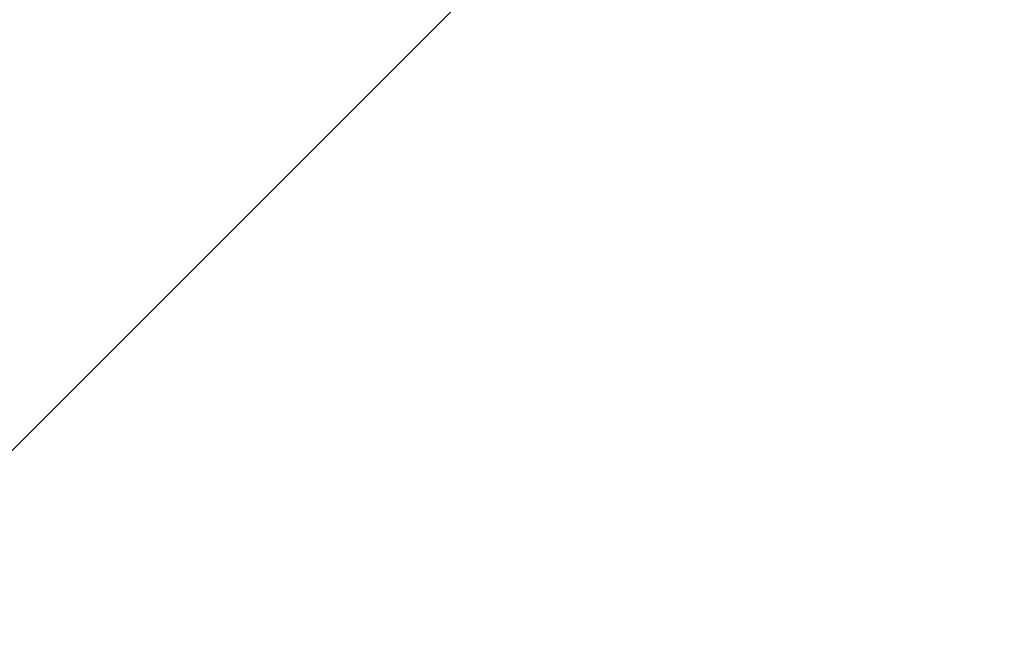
# Model space of a CAD drawing. Header units: millimetres. Extents: x -57642 to 5082813, y -177084 to 58112.
# Tile 682 of 1056: x 51520 to 51562, y -38489 to -38463. Entities that reach past the tile are written whole.
import ezdxf

# ---------------------------------------------------------------- set-up
doc = ezdxf.new("R2010")
doc.units = ezdxf.units.MM
doc.layers.add('Bemaßung', color=7, linetype='Continuous', lineweight=9)
doc.dimstyles.new('DIN', dxfattribs={"dimtxt": 2.5, "dimasz": 2.5, "dimexe": 1.25, "dimexo": 0.625, "dimtad": 1, "dimtih": 1, "dimdec": 4, "dimdsep": 46, "dimlunit": 6, "dimtxsty": 'Standard', "dimcen": 2.5, "dimadec": 0, "dimazin": 0, "dimtfac": 1, "dimtdec": 4, "dimtmove": 0, "dimatfit": 3, "dimfxl": 0, "dimtvp": 1, "dimtolj": 1, "dimtzin": 0, "dimarcsym": 0})

# ---------------------------------------------------------------- blocks, each defined once
blk = doc.blocks.new('_Oblique')
at = {"color": 0, "linetype": 'ByBlock', "lineweight": -2}
blk.add_line((-0.5, -0.5), (0.5, 0.5), dxfattribs=at)
blk = doc.blocks.new('*D709')
at = {"layer": 'Bemaßung', "color": 0, "lineweight": -2, "transparency": 16777216}
for p, q in [((52078.085, -38513.004), (52659.25, -38513.004)), ((52534.25, -45843.264), (52534.25, -38513.004)), ((52143.085, -45843.264), (52659.25, -45843.264))]:
    blk.add_line(p, q, dxfattribs=at)
at = {"layer": 'DEFPOINTS', "color": 0, "transparency": 16777216}
for p in [(51378.085, -38513.004), (52534.25, -38513.004), (51443.085, -45843.264)]:
    blk.add_point(p, dxfattribs=at)
at = {"layer": 'Bemaßung', "color": 0, "lineweight": -2, "transparency": 16777216, "xscale": 200, "yscale": 200, "zscale": 200}
for p, rotation in [((52534.25, -38513.004), 90), ((52534.25, -45843.264), 270)]:
    blk.add_blockref('_Oblique', p, dxfattribs=dict(at, rotation=rotation))
at = {"layer": 'Bemaßung', "color": 0, "transparency": 16777216, "insert": (52334.25, -42178.134), "char_height": 200, "attachment_point": 5, "rotation": 90}
blk.add_mtext('\\A1;7.333', dxfattribs=at)

msp = doc.modelspace()

# ---------------------------------------------------------------- hatches: boundary and pattern name
at = {"lineweight": 13}
h = msp.add_hatch(dxfattribs=at)
h.set_pattern_fill('ANSI33', color=256, scale=50, style=0)
h.set_pattern_definition([(45, (-1.36, -74287.17), (-224.5064, 224.5064), []), (45, (223.15, -74287.17), (-224.5064, 224.5064), [158.75, -79.375])])
h.paths.add_polyline_path([(51713.08732, -38168.00387), (51261.0088, -38162.11276), (51261.0088, -38513.00387), (51367.09981, -38513.00387, -0.41421356), (51364.09981, -38510.00387), (51364.09981, -38507.00387), (51424.09981, -38507.00387), (51424.09981, -38513.00387), (51523.08732, -38513.00387), (51523.08732, -38497.00387), (51483.08732, -38497.00387), (51483.08732, -38495.00387), (51643.08732, -38495.00387), (51643.08732, -38497.00387), (51713.08732, -38497.00387)])

# ---------------------------------------------------------------- dimensions: what is measured, and where the dimension line sits
at = {"layer": 'Bemaßung'}
dim = msp.add_linear_dim(base=(52534.25047, -38513.00387), p1=(51443.08548, -45843.26386), p2=(51378.08548, -38513.00387), angle=90, text='7.333', dimstyle='DIN', override={"dimscale": 100, "dimtxt": 2, "dimasz": 2, "dimexo": 7, "dimgap": 1, "dimtih": 0, "dimblk1": 'Oblique', "dimblk2": 'Oblique', "dimsah": 1, "dimtmove": 2}, dxfattribs=at)
dim.commit()
dim.dimension.update_dxf_attribs({"geometry": '*D709', "text_midpoint": (52334.25047, -42178.13387)})

doc.saveas('drawing.dxf')
